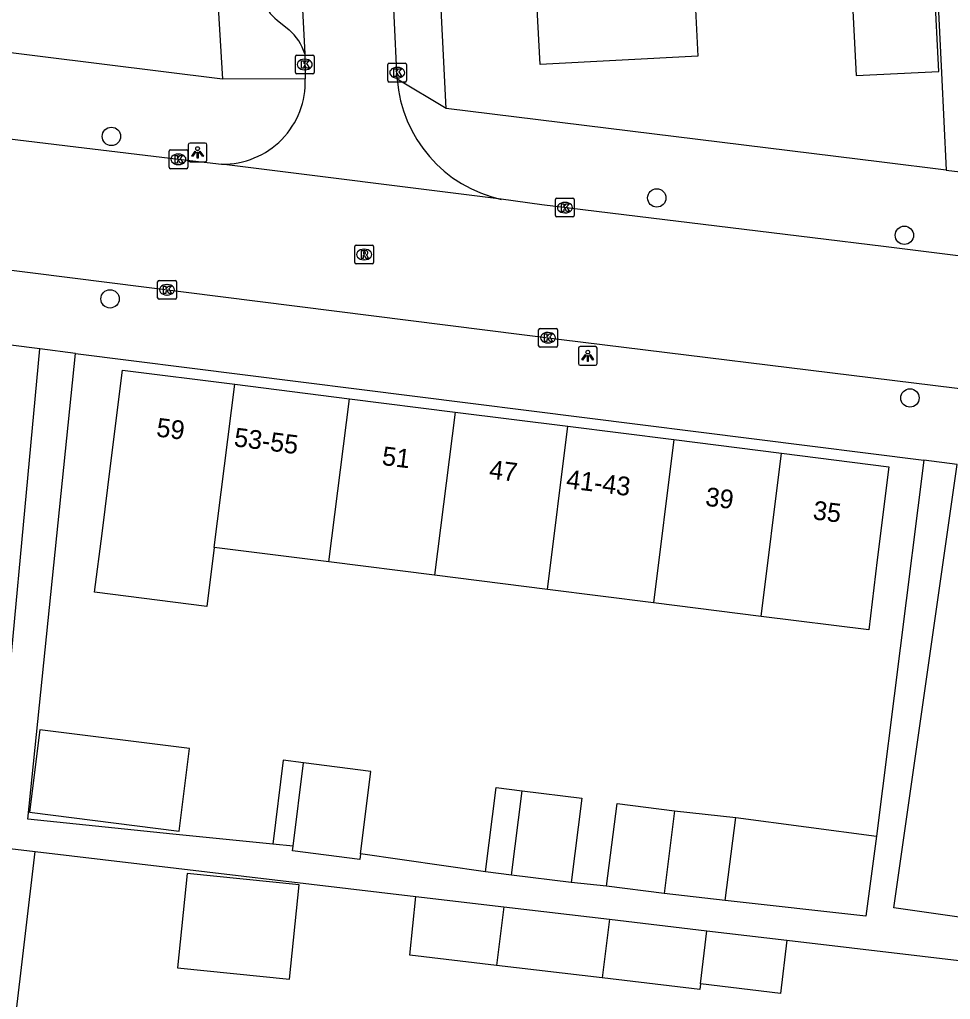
# Model space of a CAD drawing. Extents: x 158087 to 159494, y 382905 to 383981.
# Drawn here: x 158517.5 to 158567.1, y 383416.5 to 383468.7 of the extents above; entities that cross this region are included whole.
import ezdxf

# ---------------------------------------------------------------- set-up
doc = ezdxf.new("R2010")
doc.units = 0
for name, color, linetype in [('IMGEO_Boom', 7, 'Continuous'), ('IMGEO_Kolk', 7, 'Continuous'), ('IMGEO_Lichtpunt', 7, 'Continuous'), ('IMGEO_Muur', 7, 'Continuous'), ('IMGEO_Pand', 7, 'Continuous'), ('IMGEO_Pand_nummerreeks', 7, 'Continuous'), ('IMGEO_Rijbaan_lokaal_open', 7, 'Continuous'), ('IMGEO_Rioolput', 7, 'Continuous'), ('IMGEO_Voetpad_open', 7, 'Continuous')]:
    doc.layers.add(name, color=color, linetype=linetype)

msp = doc.modelspace()

# ---------------------------------------------------------------- linework, layer by layer
at = {"layer": 'IMGEO_Boom'}
for centre in [(158522.371, 383462.449), (158551.427, 383459.176), (158564.616, 383457.183), (158522.299, 383453.8), (158564.912, 383448.524)]:
    msp.add_circle(centre, 0.489, dxfattribs=at)
at = {"layer": 'IMGEO_Kolk'}
for p, q in [((158532.17, 383465.851), (158532.17, 383466.703)), ((158532.245, 383466.777), (158533.097, 383466.777)), ((158533.171, 383466.703), (158533.171, 383465.851)), ((158532.658, 383466.557), (158532.683, 383466.557)), ((158537.097, 383465.417), (158537.097, 383466.269)), ((158537.172, 383466.343), (158538.024, 383466.343)), ((158538.098, 383466.269), (158538.098, 383465.417)), ((158533.097, 383465.777), (158532.245, 383465.777)), ((158532.681, 383465.997), (158532.656, 383465.997)), ((158537.585, 383466.123), (158537.61, 383466.123)), ((158538.024, 383465.343), (158537.172, 383465.343)), ((158537.608, 383465.563), (158537.583, 383465.563)), ((158525.439, 383460.804), (158525.439, 383461.656)), ((158525.514, 383461.73), (158526.366, 383461.73)), ((158525.927, 383461.51), (158525.952, 383461.51)), ((158526.44, 383461.656), (158526.44, 383460.804)), ((158525.95, 383460.95), (158525.925, 383460.95)), ((158526.366, 383460.73), (158525.514, 383460.73)), ((158546.029, 383458.233), (158546.029, 383459.085)), ((158546.104, 383459.159), (158546.956, 383459.159)), ((158546.517, 383458.939), (158546.542, 383458.939)), ((158547.03, 383459.085), (158547.03, 383458.233)), ((158546.54, 383458.379), (158546.515, 383458.379)), ((158546.956, 383458.159), (158546.104, 383458.159)), ((158524.832, 383453.858), (158524.832, 383454.71)), ((158524.907, 383454.784), (158525.759, 383454.784)), ((158525.833, 383454.71), (158525.833, 383453.858)), ((158525.32, 383454.564), (158525.345, 383454.564)), ((158525.759, 383453.784), (158524.907, 383453.784)), ((158525.343, 383454.004), (158525.318, 383454.004)), ((158545.131, 383451.304), (158545.131, 383452.156)), ((158545.206, 383452.23), (158546.058, 383452.23)), ((158546.132, 383452.156), (158546.132, 383451.304)), ((158545.619, 383452.01), (158545.644, 383452.01)), ((158546.058, 383451.23), (158545.206, 383451.23)), ((158545.642, 383451.45), (158545.617, 383451.45))]:
    msp.add_line(p, q, dxfattribs=at)
for points in [[(158532.17, 383465.851), (158532.17, 383466.703)], [(158532.245, 383466.777), (158533.097, 383466.777)], [(158533.171, 383466.703), (158533.171, 383465.851)], [(158532.491, 383466.477), (158532.614, 383466.477), (158532.614, 383466.326), (158532.744, 383466.477), (158532.908, 383466.477), (158532.762, 383466.326), (158532.915, 383466.077), (158532.763, 383466.077), (158532.678, 383466.241), (158532.614, 383466.174), (158532.614, 383466.077), (158532.491, 383466.077), (158532.491, 383466.477)], [(158537.097, 383465.417), (158537.097, 383466.269)], [(158537.172, 383466.343), (158538.024, 383466.343)], [(158538.098, 383466.269), (158538.098, 383465.417)], [(158533.097, 383465.777), (158532.245, 383465.777)], [(158537.418, 383466.043), (158537.541, 383466.043), (158537.541, 383465.892), (158537.671, 383466.043), (158537.835, 383466.043), (158537.689, 383465.892), (158537.842, 383465.643), (158537.69, 383465.643), (158537.605, 383465.807), (158537.541, 383465.74), (158537.541, 383465.643), (158537.418, 383465.643), (158537.418, 383466.043)], [(158538.024, 383465.343), (158537.172, 383465.343)], [(158525.439, 383460.804), (158525.439, 383461.656)], [(158525.514, 383461.73), (158526.366, 383461.73)], [(158526.44, 383461.656), (158526.44, 383460.804)], [(158525.76, 383461.43), (158525.883, 383461.43), (158525.883, 383461.279), (158526.013, 383461.43), (158526.177, 383461.43), (158526.031, 383461.279), (158526.184, 383461.03), (158526.032, 383461.03), (158525.947, 383461.194), (158525.883, 383461.127), (158525.883, 383461.03), (158525.76, 383461.03), (158525.76, 383461.43)], [(158526.366, 383460.73), (158525.514, 383460.73)], [(158546.029, 383458.233), (158546.029, 383459.085)], [(158546.104, 383459.159), (158546.956, 383459.159)], [(158546.35, 383458.859), (158546.473, 383458.859), (158546.473, 383458.708), (158546.603, 383458.859), (158546.767, 383458.859), (158546.621, 383458.708), (158546.774, 383458.459), (158546.622, 383458.459), (158546.537, 383458.623), (158546.473, 383458.556), (158546.473, 383458.459), (158546.35, 383458.459), (158546.35, 383458.859)], [(158547.03, 383459.085), (158547.03, 383458.233)], [(158546.956, 383458.159), (158546.104, 383458.159)], [(158524.832, 383453.858), (158524.832, 383454.71)], [(158524.907, 383454.784), (158525.759, 383454.784)], [(158525.833, 383454.71), (158525.833, 383453.858)], [(158525.153, 383454.484), (158525.276, 383454.484), (158525.276, 383454.333), (158525.406, 383454.484), (158525.57, 383454.484), (158525.424, 383454.333), (158525.577, 383454.084), (158525.425, 383454.084), (158525.34, 383454.248), (158525.276, 383454.181), (158525.276, 383454.084), (158525.153, 383454.084), (158525.153, 383454.484)], [(158525.759, 383453.784), (158524.907, 383453.784)], [(158545.131, 383451.304), (158545.131, 383452.156)], [(158545.206, 383452.23), (158546.058, 383452.23)], [(158546.132, 383452.156), (158546.132, 383451.304)], [(158545.452, 383451.93), (158545.575, 383451.93), (158545.575, 383451.779), (158545.705, 383451.93), (158545.869, 383451.93), (158545.723, 383451.779), (158545.876, 383451.53), (158545.724, 383451.53), (158545.639, 383451.694), (158545.575, 383451.627), (158545.575, 383451.53), (158545.452, 383451.53), (158545.452, 383451.93)], [(158546.058, 383451.23), (158545.206, 383451.23)]]:
    msp.add_lwpolyline(points, dxfattribs=at)
for centre, start, end in [((158532.247, 383466.701), 91.552, 178.448), ((158532.247, 383466.701), 91.552, 178.448), ((158533.095, 383466.701), 1.552, 88.448), ((158533.095, 383466.701), 1.552, 88.448), ((158537.174, 383466.267), 91.552, 178.448), ((158537.174, 383466.267), 91.552, 178.448), ((158538.022, 383466.267), 1.552, 88.448), ((158538.022, 383466.267), 1.552, 88.448), ((158532.247, 383465.853), 181.552, 268.448), ((158532.247, 383465.853), 181.552, 268.448), ((158533.095, 383465.853), 271.552, 358.448), ((158533.095, 383465.853), 271.552, 358.448), ((158537.174, 383465.419), 181.552, 268.448), ((158537.174, 383465.419), 181.552, 268.448), ((158538.022, 383465.419), 271.552, 358.448), ((158538.022, 383465.419), 271.552, 358.448), ((158525.516, 383461.654), 91.552, 178.448), ((158525.516, 383461.654), 91.552, 178.448), ((158526.364, 383461.654), 1.552, 88.448), ((158526.364, 383461.654), 1.552, 88.448), ((158525.516, 383460.806), 181.552, 268.448), ((158525.516, 383460.806), 181.552, 268.448), ((158526.364, 383460.806), 271.552, 358.448), ((158526.364, 383460.806), 271.552, 358.448), ((158546.106, 383459.083), 91.552, 178.448), ((158546.106, 383459.083), 91.552, 178.448), ((158546.954, 383459.083), 1.552, 88.448), ((158546.954, 383459.083), 1.552, 88.448), ((158546.106, 383458.235), 181.552, 268.448), ((158546.106, 383458.235), 181.552, 268.448), ((158546.954, 383458.235), 271.552, 358.448), ((158546.954, 383458.235), 271.552, 358.448), ((158524.909, 383454.708), 91.552, 178.448), ((158524.909, 383454.708), 91.552, 178.448), ((158525.757, 383454.708), 1.552, 88.448), ((158525.757, 383454.708), 1.552, 88.448), ((158524.909, 383453.86), 181.552, 268.448), ((158524.909, 383453.86), 181.552, 268.448), ((158525.757, 383453.86), 271.552, 358.448), ((158525.757, 383453.86), 271.552, 358.448), ((158545.208, 383452.154), 91.552, 178.448), ((158545.208, 383452.154), 91.552, 178.448), ((158546.056, 383452.154), 1.552, 88.448), ((158546.056, 383452.154), 1.552, 88.448), ((158545.208, 383451.306), 181.552, 268.448), ((158545.208, 383451.306), 181.552, 268.448), ((158546.056, 383451.306), 271.552, 358.448), ((158546.056, 383451.306), 271.552, 358.448)]:
    msp.add_arc(centre, 0.0765, start, end, dxfattribs=at)
for centre, major_axis, ratio, start_param, end_param in [((158532.657, 383466.277), (-0.387, 0.002), 0.722429, 4.712389, 7.853982), ((158532.682, 383466.277), (-0.39, 0.002), 0.717154, 1.570796, 4.712389), ((158537.584, 383465.843), (-0.387, 0.002), 0.722429, 4.712389, 7.853982), ((158537.609, 383465.843), (-0.39, 0.002), 0.717154, 1.570796, 4.712389), ((158525.926, 383461.23), (-0.387, 0.002), 0.722429, 4.712389, 7.853982), ((158525.951, 383461.23), (-0.39, 0.002), 0.717154, 1.570796, 4.712389), ((158546.516, 383458.659), (-0.387, 0.002), 0.722429, 4.712389, 7.853982), ((158546.541, 383458.659), (-0.39, 0.002), 0.717154, 1.570796, 4.712389), ((158525.319, 383454.284), (-0.387, 0.002), 0.722429, 4.712389, 7.853982), ((158525.344, 383454.284), (-0.39, 0.002), 0.717154, 1.570796, 4.712389), ((158545.618, 383451.73), (-0.387, 0.002), 0.722429, 4.712389, 7.853982), ((158545.643, 383451.73), (-0.39, 0.002), 0.717154, 1.570796, 4.712389)]:
    msp.add_ellipse(centre, major_axis=major_axis, ratio=ratio, start_param=start_param, end_param=end_param, dxfattribs=at)
at = {"layer": 'IMGEO_Lichtpunt'}
for p, q in [((158526.463, 383461.999), (158526.463, 383461.192)), ((158526.463, 383461.999), (158526.463, 383461.192)), ((158527.365, 383462.094), (158526.557, 383462.094)), ((158527.365, 383462.094), (158526.557, 383462.094)), ((158527.459, 383461.192), (158527.459, 383461.999)), ((158527.459, 383461.192), (158527.459, 383461.999)), ((158526.557, 383461.098), (158527.365, 383461.098)), ((158526.557, 383461.098), (158527.365, 383461.098)), ((158547.25, 383451.167), (158547.25, 383450.36)), ((158547.25, 383451.167), (158547.25, 383450.36)), ((158548.152, 383451.262), (158547.344, 383451.262)), ((158548.152, 383451.262), (158547.344, 383451.262)), ((158548.246, 383450.36), (158548.246, 383451.167)), ((158548.246, 383450.36), (158548.246, 383451.167)), ((158547.344, 383450.266), (158548.152, 383450.266)), ((158547.344, 383450.266), (158548.152, 383450.266))]:
    msp.add_line(p, q, dxfattribs=at)
for points in [[(158526.837, 383461.663), (158526.876, 383461.635), (158526.688, 383461.373), (158526.65, 383461.4), (158526.837, 383461.663)], [(158526.939, 383461.615), (158526.986, 383461.615), (158526.986, 383461.293), (158526.939, 383461.293), (158526.939, 383461.615)], [(158527.049, 383461.635), (158527.087, 383461.662), (158527.274, 383461.4), (158527.235, 383461.372), (158527.049, 383461.635)], [(158547.624, 383450.831), (158547.663, 383450.803), (158547.475, 383450.541), (158547.437, 383450.568), (158547.624, 383450.831)], [(158547.726, 383450.783), (158547.773, 383450.783), (158547.773, 383450.461), (158547.726, 383450.461), (158547.726, 383450.783)], [(158547.836, 383450.803), (158547.874, 383450.83), (158548.061, 383450.568), (158548.022, 383450.54), (158547.836, 383450.803)]]:
    msp.add_lwpolyline(points, dxfattribs=at)
for centre in [(158526.962, 383461.797), (158547.749, 383450.965)]:
    msp.add_circle(centre, 0.0994, dxfattribs=at)
for centre, start, end in [((158526.557, 383461.999), 90, 180), ((158526.557, 383461.999), 90, 180), ((158527.365, 383461.999), 0, 90), ((158527.365, 383461.999), 0, 90), ((158526.557, 383461.192), 180, 270), ((158526.557, 383461.192), 180, 270), ((158527.365, 383461.192), 270, 0), ((158527.365, 383461.192), 270, 360), ((158547.344, 383451.167), 90, 180), ((158547.344, 383451.167), 90, 180), ((158548.152, 383451.167), 0, 90), ((158548.152, 383451.167), 0, 90), ((158547.344, 383450.36), 180, 270), ((158547.344, 383450.36), 180, 270), ((158548.152, 383450.36), 270, 0), ((158548.152, 383450.36), 270, 360)]:
    msp.add_arc(centre, 0.0946, start, end, dxfattribs=at)
at = {"layer": 'IMGEO_Muur'}
msp.add_lwpolyline([(158563.419, 383461.079), (158540.205, 383463.929)], dxfattribs=at)
at = {"layer": 'IMGEO_Pand'}
for points in [[(158553.112, 383472.642), (158553.27, 383469.554), (158553.469, 383469.563), (158553.611, 383466.716), (158545.204, 383466.28), (158544.897, 383472.217)], [(158561.815, 383470.205), (158562.047, 383465.684), (158566.454, 383465.91), (158566.223, 383470.431)], [(158527.852, 383440.563), (158527.456, 383437.422), (158521.477, 383438.175), (158521.873, 383441.316), (158522.343, 383445.046), (158522.969, 383450.006), (158528.947, 383449.252)], [(158527.852, 383440.563), (158528.947, 383449.252)], [(158528.947, 383449.252), (158535.052, 383448.482)], [(158533.957, 383439.794), (158535.052, 383448.482)], [(158535.052, 383448.482), (158540.677, 383447.773)], [(158540.677, 383447.773), (158539.582, 383439.086)], [(158540.677, 383447.773), (158546.695, 383447.014)], [(158545.6, 383438.328), (158546.695, 383447.014)], [(158546.695, 383447.014), (158552.337, 383446.303)], [(158552.337, 383446.303), (158551.242, 383437.617)], [(158552.337, 383446.303), (158558.074, 383445.579)], [(158558.074, 383445.579), (158563.795, 383444.858), (158563.17, 383439.898), (158562.727, 383436.171), (158556.979, 383436.895)], [(158556.979, 383436.895), (158558.074, 383445.579)], [(158533.957, 383439.794), (158527.852, 383440.563)], [(158539.582, 383439.086), (158533.957, 383439.794)], [(158545.6, 383438.328), (158539.582, 383439.086)], [(158551.242, 383437.617), (158545.6, 383438.328)], [(158556.979, 383436.895), (158551.242, 383437.617)], [(158518.005, 383426.463), (158525.977, 383425.459), (158526.53, 383429.854), (158518.559, 383430.858), (158518.005, 383426.463)], [(158532.609, 383429.095), (158531.527, 383429.232), (158530.965, 383424.764)], [(158532.049, 383424.653), (158532.609, 383429.095)], [(158535.638, 383424.247), (158536.192, 383428.644), (158532.609, 383429.095)], [(158542.295, 383423.296), (158542.861, 383427.789), (158544.249, 383427.614)], [(158543.683, 383423.121), (158544.249, 383427.614)], [(158544.249, 383427.614), (158547.436, 383427.213), (158546.87, 383422.719)], [(158548.75, 383422.527), (158549.306, 383426.934), (158552.375, 383426.547)], [(158552.375, 383426.547), (158551.82, 383422.141)], [(158552.375, 383426.547), (158555.628, 383426.178)], [(158555.073, 383421.776), (158555.628, 383426.178)], [(158555.628, 383426.178), (158563.125, 383425.187)], [(158563.125, 383425.187), (158562.563, 383420.935), (158555.073, 383421.776)], [(158513.15, 383406.496), (158514.197, 383415.395), (158515.295, 383424.731), (158518.309, 383424.377)], [(158532.049, 383424.653), (158530.965, 383424.764)], [(158535.638, 383424.247), (158535.601, 383423.955), (158532.018, 383424.407), (158532.049, 383424.653)], [(158516.977, 383413.047), (158517.212, 383415.041), (158518.309, 383424.377)], [(158531.864, 383417.58), (158532.37, 383422.595), (158526.4, 383423.197), (158525.894, 383418.183), (158531.864, 383417.58)], [(158543.683, 383423.121), (158542.295, 383423.296)], [(158546.87, 383422.719), (158543.683, 383423.121)], [(158551.82, 383422.141), (158548.75, 383422.527)], [(158542.889, 383418.31), (158538.268, 383418.856), (158538.586, 383421.985)], [(158538.586, 383421.985), (158543.271, 383421.432)], [(158555.073, 383421.776), (158551.82, 383422.141)], [(158543.271, 383421.432), (158542.889, 383418.31)], [(158543.271, 383421.432), (158548.9, 383420.767)], [(158548.9, 383420.767), (158548.516, 383417.645)], [(158548.9, 383420.767), (158554.095, 383420.154)], [(158553.75, 383417.338), (158554.095, 383420.154)], [(158554.095, 383420.154), (158558.354, 383419.651)], [(158558.354, 383419.651), (158558.008, 383416.818), (158553.75, 383417.338)], [(158548.516, 383417.645), (158542.889, 383418.31)], [(158553.75, 383417.338), (158553.713, 383417.031), (158548.516, 383417.645)]]:
    msp.add_lwpolyline(points, dxfattribs=at)
at = {"layer": 'IMGEO_Rijbaan_lokaal_open'}
for points in [[(158528.959, 383532.833), (158529.026, 383532.322), (158529.156, 383531.116), (158529.165, 383530.974), (158529.709, 383522.772), (158530.925, 383500), (158531.646, 383486.488), (158532.668, 383466.838)], [(158537.594, 383465.494), (158536.793, 383482.371), (158535.844, 383500), (158535.469, 383506.96), (158534.418, 383528.681)], [(158471.246, 383468.043), (158473.136, 383467.758), (158477.274, 383467.199), (158489.019, 383465.699), (158496.641, 383464.765), (158500.312, 383464.317), (158520.471, 383461.894), (158525.94, 383461.229), (158528.241, 383460.972)], [(158532.668, 383466.838), (158532.697, 383465.518)], [(158470.237, 383461.129), (158472.01, 383460.949), (158472.205, 383460.918), (158476.869, 383460.346), (158492.123, 383458.465), (158500, 383457.474), (158546.343, 383451.641), (158583.887, 383447.026), (158591.05, 383446.139), (158591.272, 383446.113)], [(158543.141, 383459.099), (158528.241, 383460.972)], [(158592.146, 383453.004), (158591.704, 383453.046), (158586.903, 383453.663), (158563.505, 383456.594), (158559.714, 383457.055), (158545.297, 383458.807), (158543.141, 383459.099)]]:
    msp.add_lwpolyline(points, dxfattribs=at)
for centre, radius, start, end in [((158528.312, 383465.359), 4.388, 269.0708, 2.0748), ((158544.672, 383466.03), 7.099, 184.3337, 257.5428)]:
    msp.add_arc(centre, radius, start, end, dxfattribs=at)
at = {"layer": 'IMGEO_Rioolput'}
for p, q in [((158535.335, 383455.736), (158535.335, 383456.588)), ((158535.41, 383456.662), (158536.262, 383456.662)), ((158535.823, 383456.442), (158535.848, 383456.442)), ((158536.336, 383456.588), (158536.336, 383455.736)), ((158535.846, 383455.882), (158535.821, 383455.882)), ((158536.262, 383455.662), (158535.41, 383455.662))]:
    msp.add_line(p, q, dxfattribs=at)
for points in [[(158535.335, 383455.736), (158535.335, 383456.588)], [(158535.41, 383456.662), (158536.262, 383456.662)], [(158535.924, 383456.36), (158535.672, 383456.362), (158535.672, 383455.962)], [(158535.85, 383456.281), (158535.796, 383456.281), (158535.796, 383456.2)], [(158536.336, 383456.588), (158536.336, 383455.736)], [(158535.672, 383455.962), (158535.796, 383455.962), (158535.796, 383456.124), (158535.807, 383456.124)], [(158535.796, 383456.2), (158535.848, 383456.2)], [(158535.854, 383456.095), (158535.925, 383455.962), (158536.065, 383455.962), (158536, 383456.088)], [(158536.262, 383455.662), (158535.41, 383455.662)]]:
    msp.add_lwpolyline(points, dxfattribs=at)
for centre, radius, start, end in [((158535.412, 383456.586), 0.0765, 91.552, 178.448), ((158535.412, 383456.586), 0.0765, 91.552, 178.448), ((158535.856, 383456.185), 0.0964, 77.0061, 93.1865), ((158535.87, 383456.242), 0.0378, 276.6634, 79.6772), ((158535.923, 383456.25), 0.109, 350.3612, 89.416), ((158535.921, 383456.25), 0.112, 277.5842, 350.9817), ((158536.26, 383456.586), 0.0765, 1.552, 88.448), ((158536.26, 383456.586), 0.0765, 1.552, 88.448), ((158535.412, 383455.738), 0.0765, 181.552, 268.448), ((158535.412, 383455.738), 0.0765, 181.552, 268.448), ((158535.806, 383456.071), 0.0533, 26.0293, 88.6989), ((158535.832, 383456.389), 0.19, 274.7715, 282.9687), ((158535.905, 383456.035), 0.108, 29.5134, 73.7905), ((158536.26, 383455.738), 0.0765, 271.552, 358.448), ((158536.26, 383455.738), 0.0765, 271.552, 358.448)]:
    msp.add_arc(centre, radius, start, end, dxfattribs=at)
for centre, major_axis, ratio, start_param, end_param in [((158535.822, 383456.162), (-0.387, 0.002), 0.722429, 4.712389, 7.853982), ((158535.847, 383456.162), (-0.39, 0.002), 0.717154, 1.570796, 4.712389)]:
    msp.add_ellipse(centre, major_axis=major_axis, ratio=ratio, start_param=start_param, end_param=end_param, dxfattribs=at)
at = {"layer": 'IMGEO_Voetpad_open'}
for points in [[(158540.205, 383463.929), (158538.399, 383500), (158536.581, 383536.306)], [(158564.559, 383494.33), (158566.372, 383470.176), (158566.587, 383465.83), (158566.843, 383460.658)], [(158527.927, 383471.383), (158528.289, 383465.499)], [(158528.289, 383465.499), (158502.416, 383468.701)], [(158531.208, 383468.629), (158531.836, 383468.12)], [(158532.697, 383465.518), (158528.289, 383465.499)], [(158540.205, 383463.929), (158537.594, 383465.494)], [(158566.843, 383460.658), (158563.419, 383461.079), (158540.205, 383463.929)], [(158566.843, 383460.658), (158569.101, 383460.381)], [(158518.558, 383451.137), (158500, 383453.475), (158469.678, 383457.295), (158465.945, 383457.765)], [(158512.543, 383426.809), (158516.244, 383426.473), (158518.558, 383451.137)], [(158520.455, 383450.898), (158518.558, 383451.137)], [(158530.965, 383424.764), (158525.637, 383425.308), (158517.923, 383426.095), (158520.455, 383450.898)], [(158520.455, 383450.898), (158565.647, 383445.205)], [(158565.647, 383445.205), (158563.125, 383425.187)], [(158568.524, 383420.739), (158564.06, 383421.376), (158567.428, 383444.981)], [(158567.428, 383444.981), (158565.647, 383445.205)], [(158518.309, 383424.377), (158538.586, 383421.985)], [(158542.295, 383423.296), (158535.638, 383424.247)], [(158548.75, 383422.527), (158546.87, 383422.719)], [(158558.354, 383419.651), (158576.266, 383417.538), (158576.097, 383416.108), (158581.45, 383415.451)]]:
    msp.add_lwpolyline(points, dxfattribs=at)
for centre, radius, start, end in [((158532.374, 383470.197), 1.954, 192.3235, 233.363), ((158530.131, 383466.102), 2.642, 16.1678, 49.7982)]:
    msp.add_arc(centre, radius, start, end, dxfattribs=at)

# ---------------------------------------------------------------- texts
at = {"layer": 'IMGEO_Pand_nummerreeks'}
for s, rotation, p in [('59', 352.8094, (158524.728, 383446.478)), ('53-55', 352.8115, (158528.865, 383445.956)), ('51', 352.8161, (158536.747, 383444.962)), ('47', 352.814, (158542.456, 383444.242)), ('41-43', 352.8175, (158546.563, 383443.725)), ('39', 352.8132, (158553.976, 383442.79)), ('35', 352.8132, (158559.705, 383442.067))]:
    msp.add_text(s, height=1, rotation=rotation, dxfattribs=at).set_placement(p)

doc.saveas('drawing.dxf')
